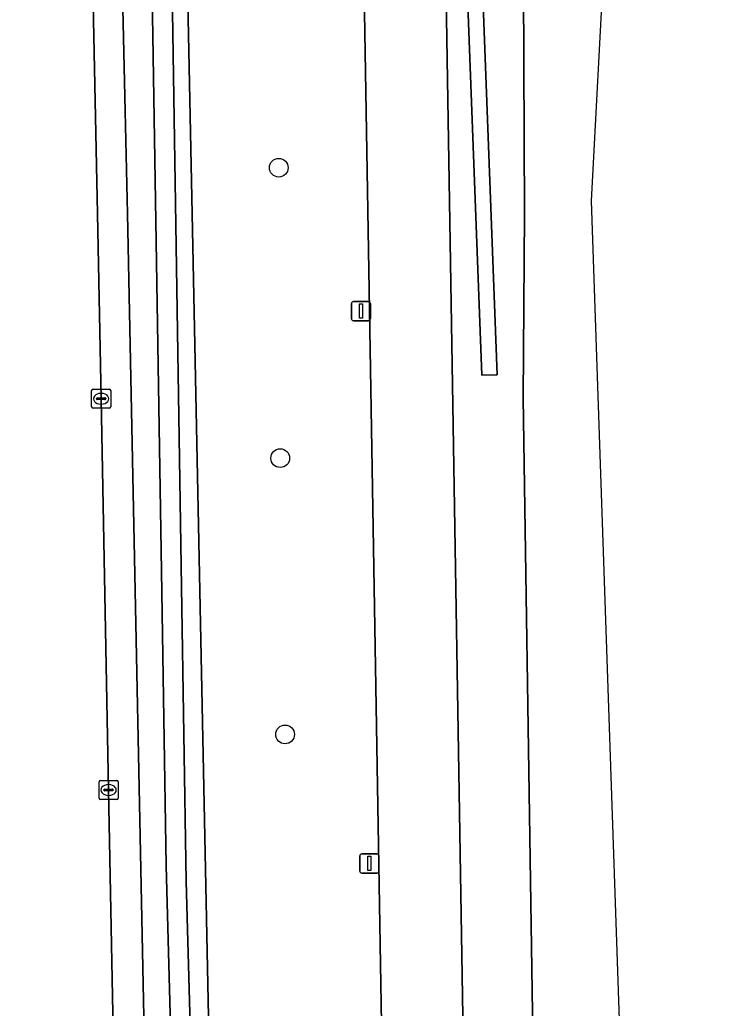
# Model space of a CAD drawing. Extents: x 161385 to 162589, y 388479 to 389756.
# Drawn here: x 162494.5 to 162530.5, y 388958.5 to 389010.1 of the extents above; entities that cross this region are included whole.
import ezdxf

# ---------------------------------------------------------------- set-up
doc = ezdxf.new("R2010")
doc.units = 0
for name, color, linetype in [('IMGEO_Berm_groen', 7, 'Continuous'), ('IMGEO_Boom', 7, 'Continuous'), ('IMGEO_Fietspad_gesloten', 7, 'Continuous'), ('IMGEO_Groenvoorziening', 7, 'Continuous'), ('IMGEO_Haag', 7, 'Continuous'), ('IMGEO_Kolk', 7, 'Continuous'), ('IMGEO_Lichtmast', 7, 'Continuous'), ('IMGEO_Oever', 7, 'Continuous'), ('IMGEO_Rijbaan_lokaal_gesloten', 7, 'Continuous'), ('IMGEO_Rijbaan_regionaal_gesloten', 7, 'Continuous'), ('IMGEO_Waterloop', 7, 'Continuous')]:
    doc.layers.add(name, color=color, linetype=linetype)

msp = doc.modelspace()

# ---------------------------------------------------------------- linework, layer by layer
at = {"layer": 'IMGEO_Berm_groen'}
for points in [[(162510.235, 389079.2), (162510.065, 389081.426), (162501.272, 389081.426), (162501.263, 389081.238), (162500.992, 389075.618), (162500.618, 389070.413), (162501.235, 389062.489), (162502.136, 389054.149), (162502.554, 389045.938), (162503.491, 389000), (162505.585, 388897.306), (162506.277, 388863.384)], [(162515.397, 389079.082), (162515.507, 389081.426), (162514.292, 389081.426), (162514.262, 389079.427), (162515.393, 389057.642), (162516.561, 389022.995), (162519.033, 388871.958), (162521.523, 388727.275)], [(162520.774, 388990.381), (162520.838, 389000), (162520.739, 389023.777), (162521.349, 389046.314), (162522.22, 389068.571), (162523.006, 389081.426), (162516.308, 389081.426), (162516.198, 389079.074), (162516.44, 389070.256), (162519.403, 388991.608), (162518.604, 388991.578), (162515.64, 389070.23)], [(162517.21, 388728.105), (162514.823, 388871.796), (162512.275, 389022.964), (162511.097, 389057.663), (162510.235, 389079.2)], [(162498.323, 389010.953), (162498.544, 389000), (162498.738, 388990.354), (162499.125, 388969.925), (162499.542, 388948.383), (162499.929, 388927.993), (162500, 388924.891), (162500.417, 388906.674), (162500.546, 388899.883), (162502.143, 388899.896), (162500.109, 389000), (162500, 389005.369), (162498.985, 389049.929)], [(162521.311, 388720.501), (162521.33, 388719.939), (162521.52, 388719.331), (162523.238, 388715.161), (162525.385, 388736.547), (162525.398, 388750), (162525.392, 388750.463), (162524.813, 388770.581), (162524.652, 388775.367), (162524.277, 388798.785), (162523.635, 388828.454), (162522.364, 388884.975), (162520.774, 388990.381)]]:
    msp.add_lwpolyline(points, dxfattribs=at)
at = {"layer": 'IMGEO_Boom'}
for centre in [(162508.008, 389002.417), (162508.086, 388987.253), (162508.339, 388972.827)]:
    msp.add_circle(centre, 0.489, dxfattribs=at)
at = {"layer": 'IMGEO_Fietspad_gesloten'}
msp.add_lwpolyline([(162519.033, 388871.958), (162516.561, 389022.995), (162515.393, 389057.642), (162514.262, 389079.427), (162514.292, 389081.426), (162514.386, 389087.66), (162514.743, 389099.436), (162509.811, 389099.872), (162509.798, 389099.728), (162509.789, 389099.382), (162509.527, 389088.495), (162510.065, 389081.426), (162510.235, 389079.2), (162511.097, 389057.663), (162512.275, 389022.964), (162514.823, 388871.796), (162517.21, 388728.105)], dxfattribs=at)
at = {"layer": 'IMGEO_Groenvoorziening'}
msp.add_lwpolyline([(162515.64, 389070.23), (162518.604, 388991.578), (162519.403, 388991.608), (162516.44, 389070.256), (162516.198, 389079.074), (162516.308, 389081.426), (162516.591, 389087.473), (162515.792, 389087.51), (162515.507, 389081.426), (162515.397, 389079.082)], dxfattribs=at)
at = {"layer": 'IMGEO_Haag'}
msp.add_lwpolyline([(162515.64, 389070.23), (162518.604, 388991.578), (162519.403, 388991.608), (162516.44, 389070.256), (162516.198, 389079.074), (162516.308, 389081.426), (162516.591, 389087.473), (162515.792, 389087.51), (162515.507, 389081.426), (162515.397, 389079.082)], dxfattribs=at)
at = {"layer": 'IMGEO_Kolk'}
for p, q in [((162498.238, 388989.928), (162498.238, 388990.78)), ((162498.313, 388990.854), (162499.165, 388990.854)), ((162498.54, 388990.397), (162498.938, 388990.397)), ((162498.726, 388990.634), (162498.751, 388990.634)), ((162499.239, 388990.78), (162499.239, 388989.928)), ((162498.497, 388990.348), (162498.497, 388990.36)), ((162498.935, 388990.311), (162498.537, 388990.311)), ((162498.749, 388990.074), (162498.724, 388990.074)), ((162498.981, 388990.36), (162498.981, 388990.348)), ((162499.165, 388989.854), (162498.313, 388989.854)), ((162498.626, 388969.499), (162498.626, 388970.351)), ((162498.701, 388970.425), (162499.553, 388970.425)), ((162499.627, 388970.351), (162499.627, 388969.499)), ((162498.885, 388969.919), (162498.885, 388969.931)), ((162499.323, 388969.882), (162498.925, 388969.882)), ((162498.928, 388969.968), (162499.326, 388969.968)), ((162499.114, 388970.205), (162499.139, 388970.205)), ((162499.369, 388969.931), (162499.369, 388969.919)), ((162499.553, 388969.425), (162498.701, 388969.425)), ((162499.137, 388969.645), (162499.112, 388969.645))]:
    msp.add_line(p, q, dxfattribs=at)
for points in [[(162498.238, 388989.928), (162498.238, 388990.78)], [(162498.313, 388990.854), (162499.165, 388990.854)], [(162499.239, 388990.78), (162499.239, 388989.928)], [(162499.165, 388989.854), (162498.313, 388989.854)], [(162498.626, 388969.499), (162498.626, 388970.351)], [(162498.701, 388970.425), (162499.553, 388970.425)], [(162499.627, 388970.351), (162499.627, 388969.499)], [(162499.553, 388969.425), (162498.701, 388969.425)]]:
    msp.add_lwpolyline(points, dxfattribs=at)
for centre, radius, start, end in [((162498.315, 388990.778), 0.0765, 91.552, 178.448), ((162498.315, 388990.778), 0.0765, 91.552, 178.448), ((162498.537, 388990.357), 0.0403, 85.8775, 175.7526), ((162498.942, 388990.359), 0.0386, 1.7309, 96.639), ((162499.163, 388990.778), 0.0765, 1.552, 88.448), ((162499.163, 388990.778), 0.0765, 1.552, 88.448), ((162498.315, 388989.93), 0.0765, 181.552, 268.448), ((162498.315, 388989.93), 0.0765, 181.552, 268.448), ((162498.534, 388990.347), 0.0366, 178.938, 274.7102), ((162498.938, 388990.354), 0.043, 264.8664, 352.4533), ((162499.163, 388989.93), 0.0765, 271.552, 358.448), ((162499.163, 388989.93), 0.0765, 271.552, 358.448), ((162498.703, 388970.349), 0.0765, 91.552, 178.448), ((162498.703, 388970.349), 0.0765, 91.552, 178.448), ((162499.551, 388970.349), 0.0765, 1.552, 88.448), ((162499.551, 388970.349), 0.0765, 1.552, 88.448), ((162498.925, 388969.928), 0.0403, 85.8775, 175.7526), ((162498.922, 388969.918), 0.0366, 178.938, 274.7102), ((162499.326, 388969.925), 0.043, 264.8664, 352.4533), ((162499.33, 388969.93), 0.0386, 1.7309, 96.639), ((162498.703, 388969.501), 0.0765, 181.552, 268.448), ((162498.703, 388969.501), 0.0765, 181.552, 268.448), ((162499.551, 388969.501), 0.0765, 271.552, 358.448), ((162499.551, 388969.501), 0.0765, 271.552, 358.448)]:
    msp.add_arc(centre, radius, start, end, dxfattribs=at)
for centre, major_axis, ratio, start_param, end_param in [((162498.725, 388990.354), (-0.387, 0.002), 0.722429, 4.712389, 7.853982), ((162498.75, 388990.354), (-0.39, 0.002), 0.717154, 1.570796, 4.712389), ((162499.113, 388969.925), (-0.387, 0.002), 0.722429, 4.712389, 7.853982), ((162499.138, 388969.925), (-0.39, 0.002), 0.717154, 1.570796, 4.712389)]:
    msp.add_ellipse(centre, major_axis=major_axis, ratio=ratio, start_param=start_param, end_param=end_param, dxfattribs=at)
at = {"layer": 'IMGEO_Lichtmast'}
for p, q in [((162511.803, 388994.529), (162511.803, 388995.329)), ((162511.803, 388995.329), (162511.803, 388994.529)), ((162511.903, 388995.429), (162512.693, 388995.429)), ((162512.693, 388995.429), (162511.903, 388995.429)), ((162512.793, 388995.329), (162512.793, 388994.529)), ((162512.793, 388994.529), (162512.793, 388995.329)), ((162512.693, 388994.429), (162511.903, 388994.429)), ((162511.903, 388994.429), (162512.693, 388994.429)), ((162512.239, 388965.689), (162512.239, 388966.489)), ((162512.239, 388966.489), (162512.239, 388965.689)), ((162512.339, 388966.589), (162513.129, 388966.589)), ((162513.129, 388966.589), (162512.339, 388966.589)), ((162513.229, 388966.489), (162513.229, 388965.689)), ((162513.229, 388965.689), (162513.229, 388966.489)), ((162513.129, 388965.589), (162512.339, 388965.589)), ((162512.339, 388965.589), (162513.129, 388965.589))]:
    msp.add_line(p, q, dxfattribs=at)
for points in [[(162512.223, 388995.304), (162512.373, 388995.304), (162512.373, 388994.554), (162512.223, 388994.554), (162512.223, 388995.304)], [(162512.659, 388966.464), (162512.809, 388966.464), (162512.809, 388965.714), (162512.659, 388965.714), (162512.659, 388966.464)]]:
    msp.add_lwpolyline(points, dxfattribs=at)
for centre, start, end in [((162511.903, 388995.329), 90, 180), ((162511.903, 388995.329), 90, 180), ((162512.693, 388995.329), 0, 90), ((162512.693, 388995.329), 360, 90), ((162511.903, 388994.529), 180, 270), ((162511.903, 388994.529), 180, 270), ((162512.693, 388994.529), 270, 0), ((162512.693, 388994.529), 270, 0), ((162512.339, 388966.489), 90, 180), ((162512.339, 388966.489), 90, 180), ((162513.129, 388966.489), 0, 90), ((162513.129, 388966.489), 360, 90), ((162512.339, 388965.689), 180, 270), ((162512.339, 388965.689), 180, 270), ((162513.129, 388965.689), 270, 0), ((162513.129, 388965.689), 270, 0)]:
    msp.add_arc(centre, 0.1, start, end, dxfattribs=at)
at = {"layer": 'IMGEO_Oever'}
for points in [[(162499.467, 389089.001), (162499.159, 389089.128), (162495.15, 389090.013), (162494.837, 389089.198), (162494.779, 389089.009), (162494.49, 389088.06), (162496.788, 389086.825), (162496.788, 389081.502), (162496.789, 389075.947), (162498.985, 389049.929), (162500, 389005.369), (162500.109, 389000), (162502.143, 388899.896), (162502.197, 388897.243), (162503.945, 388811.232)], [(162504.505, 388860.971), (162503.038, 388926.396), (162502.659, 388946.624), (162502.127, 388965.964), (162501.881, 388981.345), (162501.365, 389013.623), (162500.705, 389042.133), (162500.155, 389052.486), (162498.345, 389071.465), (162498.581, 389076.587), (162498.739, 389086.449), (162498.772, 389086.623), (162498.826, 389086.782), (162498.892, 389086.879), (162499.066, 389086.995)], [(162499.712, 389086.909), (162499.807, 389086.78), (162499.841, 389086.613), (162499.834, 389086.44), (162499.637, 389075.77), (162499.401, 389070.648), (162501.211, 389051.669), (162501.761, 389041.317), (162502.421, 389012.807), (162502.937, 388980.529), (162503.183, 388965.148), (162503.715, 388945.808), (162504.093, 388925.58), (162505.561, 388860.155)], [(162506.277, 388863.384), (162505.585, 388897.306), (162503.491, 389000), (162502.554, 389045.938)]]:
    msp.add_lwpolyline(points, dxfattribs=at)
at = {"layer": 'IMGEO_Rijbaan_lokaal_gesloten'}
msp.add_lwpolyline([(162500.817, 388885.662), (162500.546, 388899.883), (162500.417, 388906.674), (162500, 388924.891), (162499.929, 388927.993), (162499.542, 388948.383), (162499.125, 388969.925), (162498.738, 388990.354), (162498.544, 389000), (162498.323, 389010.953)], dxfattribs=at)
at = {"layer": 'IMGEO_Rijbaan_regionaal_gesloten'}
msp.add_lwpolyline([(162530.479, 388820.962), (162524.33, 389000.689), (162529.323, 389094.968), (162523.871, 389095.21), (162523.594, 389091.03), (162523.006, 389081.426), (162522.22, 389068.571), (162521.349, 389046.314), (162520.739, 389023.777), (162520.838, 389000), (162520.774, 388990.381), (162522.364, 388884.975)], dxfattribs=at)
at = {"layer": 'IMGEO_Waterloop'}
for points in [[(162499.066, 389086.995), (162498.892, 389086.879), (162498.826, 389086.782), (162498.772, 389086.623), (162498.739, 389086.449), (162498.581, 389076.587), (162498.345, 389071.465), (162500.155, 389052.486), (162500.705, 389042.133), (162501.365, 389013.623), (162501.881, 388981.345), (162502.127, 388965.964), (162502.659, 388946.624), (162503.038, 388926.396), (162504.505, 388860.971)], [(162505.561, 388860.155), (162504.093, 388925.58), (162503.715, 388945.808), (162503.183, 388965.148), (162502.937, 388980.529), (162502.421, 389012.807), (162501.761, 389041.317), (162501.211, 389051.669), (162499.401, 389070.648), (162499.637, 389075.77), (162499.834, 389086.44)]]:
    msp.add_lwpolyline(points, dxfattribs=at)

doc.saveas('drawing.dxf')
